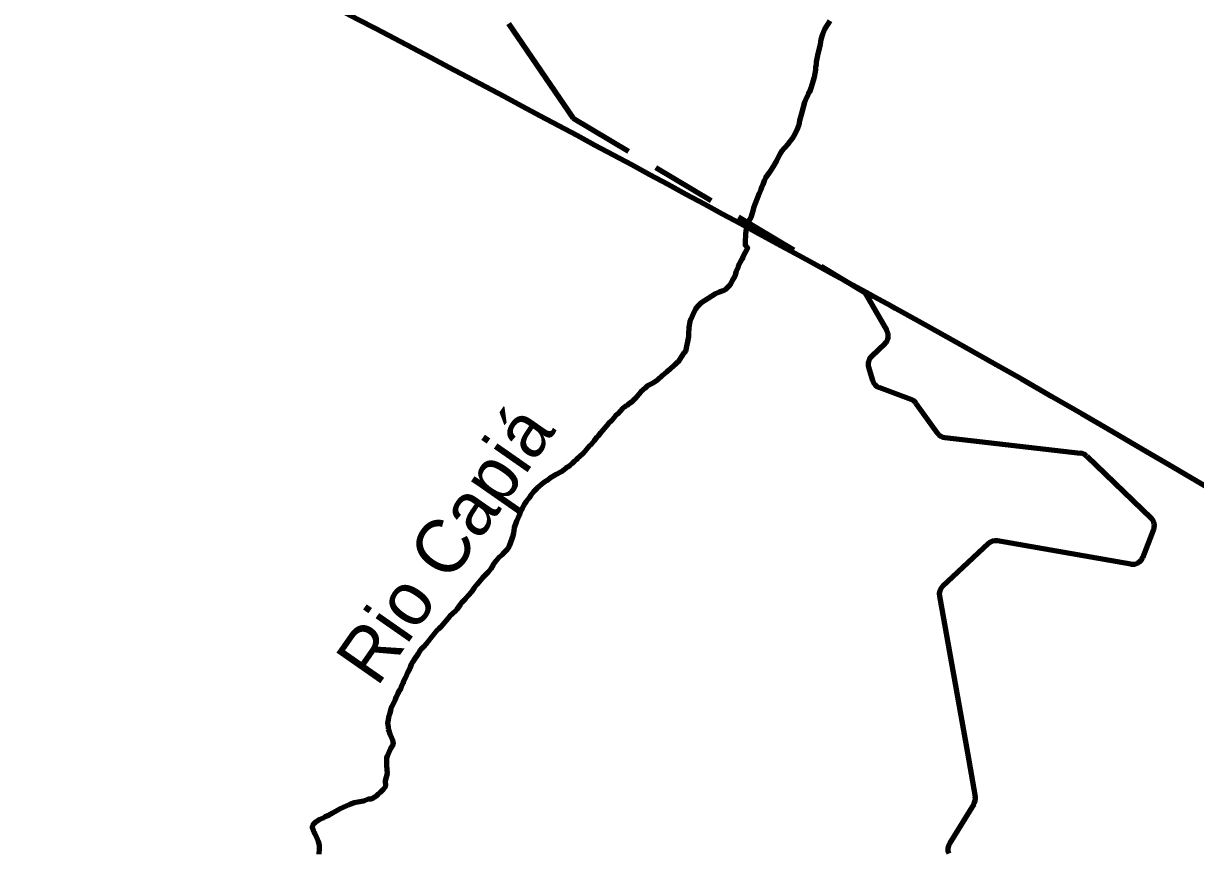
# Model space of a CAD drawing. Extents: x -1643653 to 4543381, y 1624270 to 13878484.
# Drawn here: x 644975 to 655931, y 8959987 to 8967746 of the extents above; entities that cross this region are included whole.
import ezdxf
from ezdxf.enums import TextEntityAlignment as Align

# ---------------------------------------------------------------- set-up
doc = ezdxf.new("R2010")
doc.units = 0
doc.header["$LTSCALE"] = 200
doc.linetypes.add('MEDIUM_DASHED', pattern=[4.5, 3, -1.5])
for name, color, linetype, lineweight in [('24', 7, 'Continuous', 25), ('60', 7, 'Continuous', 13), ('61', 7, 'Continuous', 90), ('9', 7, 'Continuous', 90)]:
    doc.layers.add(name, color=color, linetype=linetype, lineweight=lineweight)
doc.layers.add('49', color=7, linetype='Continuous')

msp = doc.modelspace()

# ---------------------------------------------------------------- linework, layer by layer
at = {"layer": '24', "lineweight": 53}
for points in [[(652512.8, 8967770.6), (652464.1, 8967693.3), (652444.9, 8967645.2), (652429.5, 8967596.4), (652427.1, 8967572.9), (652423, 8967550.1), (652401.8, 8967461), (652386.5, 8967384.3), (652386.5, 8967384.3), (652384.2, 8967360.8), (652378.1, 8967337.2), (652377.6, 8967311.9), (652365.4, 8967244.7), (652334.5, 8967142.4), (652334.2, 8967141.5)], [(652334.2, 8967141.5), (652324.2, 8967104.9), (652322.5, 8967102.9), (652317.1, 8967102.6), (652315.6, 8967101.2), (652313.2, 8967092.4), (652305.8, 8967079.3), (652284.1, 8967031.6), (652276.2, 8967009.5), (652248.5, 8966903.2), (652229.6, 8966839.8), (652226.8, 8966816.7), (652221.7, 8966796.1), (652207.8, 8966753.2), (652174.8, 8966688.9), (652160.4, 8966666.8), (652125.1, 8966623.9), (652084.5, 8966580), (652063.4, 8966553.7), (652047.7, 8966528.9), (652014.7, 8966461.6), (651981.7, 8966407.3), (651960.2, 8966375.4), (651944.1, 8966347.6), (651912.1, 8966302.5), (651898.2, 8966276.2), (651897.4, 8966264.9), (651885.1, 8966236.2), (651874.7, 8966216.8), (651867.7, 8966193.9), (651851, 8966156.5), (651798.1, 8966019.3), (651792.6, 8965994.6), (651772.9, 8965932.8), (651759.8, 8965907.9), (651741.4, 8965863.8), (651729.4, 8965826.5), (651723.3, 8965779.3), (651720.3, 8965699.1), (651722.8, 8965675), (651743.5, 8965648.6), (651743.4, 8965644.6), (651698.9, 8965564), (651693.6, 8965544.1), (651688.2, 8965540.4), (651686.5, 8965534.9), (651674.3, 8965514.2), (651664.3, 8965494.4), (651655.9, 8965471.5), (651645.4, 8965450), (651637.1, 8965429.3), (651623.4, 8965385), (651601.4, 8965342.9), (651591.7, 8965321.5), (651577.2, 8965299.5), (651559.6, 8965280.8), (651533.4, 8965257.4), (651515.3, 8965247.1), (651499.6, 8965244.2), (651496.3, 8965241.1), (651479.6, 8965235.3), (651466.6, 8965226.9), (651443.2, 8965217.1), (651307.6, 8965130.1), (651287.6, 8965112.6), (651272.7, 8965096.7), (651258.7, 8965075.1), (651231.1, 8965023.9), (651213.3, 8964982.5), (651203.9, 8964956.5), (651195.2, 8964907.3), (651191.2, 8964841.6), (651191, 8964817.2), (651164.9, 8964678.6), (651157.3, 8964676.2), (651155.4, 8964668.4), (651148.9, 8964664.2), (651138.2, 8964651.3), (651124.9, 8964632.4), (651105.4, 8964599.6), (651094.6, 8964583.9), (651089.5, 8964580.2), (651065.3, 8964555.2), (651012.9, 8964509), (650998.5, 8964498.8), (650986.4, 8964486.1), (650949.3, 8964456), (650900.6, 8964412.3), (650874.5, 8964393.6), (650844.8, 8964377.2), (650826.4, 8964368.8), (650809.3, 8964357.4), (650785.7, 8964337.7), (650747.8, 8964302.8), (650693.7, 8964240.3), (650662, 8964208.7), (650662, 8964208.7), (650632.1, 8964188.2), (650618, 8964175.7), (650604.2, 8964169.9), (650589.6, 8964160.3)], [(650589.6, 8964160.3), (650574.3, 8964146.5), (650530.2, 8964098.3), (650509, 8964077.9), (650473.5, 8964033), (650442.6, 8964005.1), (650368.1, 8963919.8), (650346, 8963888.5), (650332.8, 8963874.9), (650310.5, 8963845.9), (650278.5, 8963808.1), (650264.2, 8963793.4), (650207.7, 8963725.5), (650176.4, 8963697.3), (650153.9, 8963678.9), (650140.4, 8963665.7), (650124.7, 8963653.2), (650103.3, 8963631.9), (650086.5, 8963618), (650072.4, 8963608.2), (650060.6, 8963597.7), (650046.6, 8963590.1), (650000.4, 8963555.6), (649955.2, 8963530.6), (649939, 8963520), (649922.4, 8963511.9), (649893.1, 8963492), (649865.1, 8963469.6), (649835.2, 8963451.3), (649777.6, 8963401.4), (649742.6, 8963367.3), (649718.9, 8963335.7), (649704, 8963312.6), (649674.6, 8963276.8), (649661.2, 8963257.8), (649648.9, 8963237.2), (649640.8, 8963219.3), (649630.7, 8963202.8), (649615, 8963169.3), (649608.8, 8963150.8), (649584.8, 8963092.3), (649563.2, 8963031.5), (649555.5, 8962980.1), (649545.2, 8962946.6), (649541.4, 8962928), (649515.6, 8962859.5), (649507.1, 8962843.2), (649499.9, 8962833.4), (649481.2, 8962814.6), (649475.3, 8962806.6), (649456.2, 8962788.3), (649449.4, 8962778.8), (649420.2, 8962753.5), (649395, 8962724.1), (649367.2, 8962685.5), (649343.5, 8962648.1), (649319.4, 8962615.6), (649289.5, 8962584.5), (649264.9, 8962562.7), (649217.7, 8962504.2), (649187.2, 8962469.5), (649162, 8962433.2), (649131.5, 8962399.3), (649105.7, 8962365.4), (649075.9, 8962335.3), (649056.5, 8962311.9), (649027.9, 8962268.9), (649013.5, 8962252.7), (648961.3, 8962205.6), (648876.1, 8962105.7), (648858.3, 8962087.9), (648839.2, 8962071.7), (648801.6, 8962026.5), (648742.1, 8961950.5), (648715.9, 8961919), (648698.4, 8961903), (648678.4, 8961875.1), (648665.1, 8961852.7), (648623.9, 8961794), (648612.1, 8961775.1), (648600.3, 8961752.7), (648585.9, 8961717.7), (648566.1, 8961679.4), (648547.4, 8961632), (648528.6, 8961598.4), (648520.4, 8961575.2), (648506.1, 8961547), (648501.5, 8961529.9), (648482.2, 8961497.1), (648474.8, 8961478.5), (648456.4, 8961445.7), (648449.2, 8961427.1), (648419.2, 8961360.9), (648410.6, 8961337.9), (648398, 8961290.7), (648391.5, 8961272.8), (648380.9, 8961222.2), (648380.9, 8961222.2), (648379.8, 8961206.8), (648384.7, 8961171.6), (648385.1, 8961152.9)], [(648385.1, 8961152.9), (648390, 8961133.3), (648400.4, 8961103), (648415.7, 8961067.9), (648425.4, 8961050), (648432.1, 8961011), (648401.9, 8960963.6), (648376.2, 8960898.2), (648370.1, 8960878.6), (648367.8, 8960859.9), (648367.9, 8960810.1), (648376.5, 8960734.5), (648357.4, 8960665.8), (648358.8, 8960619.8), (648351.9, 8960604.5), (648338.8, 8960585.2), (648311.2, 8960556.4), (648291.8, 8960541.2), (648269.8, 8960521), (648236.7, 8960501.1), (648220, 8960496.4), (648202.2, 8960494.8), (648170.1, 8960481.9), (648153, 8960477.4), (648100.1, 8960468.4), (648066.6, 8960460), (648032.2, 8960447.3), (648014.3, 8960438.5), (647997.2, 8960433), (647928.7, 8960400.9), (647863.5, 8960365.3), (647826.2, 8960342.8), (647793.8, 8960329), (647778, 8960318.3), (647744.3, 8960305.3), (647701.1, 8960277.2), (647689.4, 8960265.4), (647679.9, 8960250.9), (647675, 8960238.2), (647674.2, 8960228.6), (647680.1, 8960220.4), (647683.5, 8960203.8), (647689.9, 8960186.8), (647698.1, 8960170.3), (647708.3, 8960153.8), (647730.9, 8960100.4), (647739.1, 8960063.9), (647740.2, 8960032), (647736.1, 8959980.6)]]:
    msp.add_lwpolyline(points, dxfattribs=at)
at = {"layer": '60', "lineweight": 25}
msp.add_spline([(814781, 9009175.5), (814787.2, 9009173.4), (814796.9, 9009173.4), (814799.4, 9009172.4), (814805.1, 9009174.5), (814805.6, 9009176.5), (814811.7, 9009179.5), (814811.7, 9009179.5), (814801.5, 9009181), (814790.7, 9009181.5), (814784.1, 9009183.1), (814777.4, 9009185.1), (814778.4, 9009175.5)], degree=3, dxfattribs=at)
at = {"layer": '61'}
for p, q in [((649509.6, 8967745.8), (650115.3, 8966860.5)), ((649509.6, 8967745.8), (650115.3, 8966860.5)), ((652840.4, 8965232.3), (653045.4, 8964874.9)), ((652840.4, 8965232.3), (653045.4, 8964874.9)), ((653027.7, 8964752.8), (652902.3, 8964633.2)), ((653027.7, 8964752.8), (652902.3, 8964633.2)), ((652875.7, 8964531.9), (652913.2, 8964408)), ((652875.7, 8964531.9), (652913.2, 8964408)), ((652973.9, 8964343.3), (653271.8, 8964231.9)), ((652973.9, 8964343.3), (653271.8, 8964231.9)), ((653318.2, 8964196.3), (653518.6, 8963915.7)), ((653318.2, 8964196.3), (653518.6, 8963915.7)), ((653588.5, 8963874.4), (654856.8, 8963728.3)), ((653588.5, 8963874.4), (654856.8, 8963728.3)), ((654914.8, 8963700.9), (655515.8, 8963120.6)), ((654914.8, 8963700.9), (655515.8, 8963120.6)), ((655539.3, 8963012), (655437.9, 8962755.1)), ((655539.3, 8963012), (655437.9, 8962755.1)), ((653994.8, 8962884.3), (653566.6, 8962484.3)), ((653994.8, 8962884.3), (653566.6, 8962484.3)), ((655327.8, 8962693.3), (654080.2, 8962909.8)), ((655327.8, 8962693.3), (654080.2, 8962909.8)), ((653536.5, 8962393.6), (653798.6, 8960927.7)), ((653536.5, 8962393.6), (653798.6, 8960927.7)), ((653798.6, 8960927.7), (653871.8, 8960518.5)), ((653798.6, 8960927.7), (653871.8, 8960518.5)), ((653858.5, 8960448.4), (653630.8, 8960079.9)), ((653858.5, 8960448.4), (653630.8, 8960079.9))]:
    msp.add_line(p, q, dxfattribs=at)
at = {"layer": '61', "linetype": 'MEDIUM_DASHED'}
msp.add_line((650115.3, 8966860.5), (652840.4, 8965232.3), dxfattribs=at)
at = {"layer": '61'}
for centre, start, end in [((652958.6, 8964825.2), 313.66068, 29.83387), ((652958.6, 8964825.2), 313.66068, 29.83387), ((652971.4, 8964560.9), 133.66068, 196.8508), ((652971.4, 8964560.9), 133.66068, 196.8508), ((653008.9, 8964437), 196.8508, 249.49381), ((653008.9, 8964437), 196.8508, 249.49381), ((653236.8, 8964138.2), 35.52387, 69.49381), ((653236.8, 8964138.2), 35.52387, 69.49381), ((653599.9, 8963973.8), 215.52387, 263.42855), ((653599.9, 8963973.8), 215.52387, 263.42855), ((654845.3, 8963629), 46.0051, 83.42855), ((654845.3, 8963629), 46.0051, 83.42855), ((655446.3, 8963048.7), 338.44806, 46.0051), ((655446.3, 8963048.7), 338.44806, 46.0051), ((654063.1, 8962811.2), 80.1575, 133.0519), ((654063.1, 8962811.2), 80.1575, 133.0519), ((655344.9, 8962791.8), 260.1575, 338.44806), ((655344.9, 8962791.8), 260.1575, 338.44806), ((653634.9, 8962411.2), 133.05191, 190.14037), ((653634.9, 8962411.2), 133.05191, 190.14037), ((653773.4, 8960500.9), 328.29455, 10.14037), ((653773.4, 8960500.9), 328.29455, 10.14037), ((653715.9, 8960027.4), 148.29455, 203.80337), ((653715.9, 8960027.4), 148.29455, 203.80337)]:
    msp.add_arc(centre, 100, start, end, dxfattribs=at)
at = {"layer": '9'}
for points in [[(652512.8, 8967770.6), (652464.1, 8967693.3), (652444.9, 8967645.2), (652429.5, 8967596.4), (652427.1, 8967572.9), (652423, 8967550.1), (652401.8, 8967461), (652386.5, 8967384.3), (652386.5, 8967384.3), (652384.2, 8967360.8), (652378.1, 8967337.2), (652377.6, 8967311.9), (652365.4, 8967244.7), (652334.5, 8967142.4), (652334.2, 8967141.5)], [(652334.2, 8967141.5), (652324.2, 8967104.9), (652322.5, 8967102.9), (652317.1, 8967102.6), (652315.6, 8967101.2), (652313.2, 8967092.4), (652305.8, 8967079.3), (652284.1, 8967031.6), (652276.2, 8967009.5), (652248.5, 8966903.2), (652229.6, 8966839.8), (652226.8, 8966816.7), (652221.7, 8966796.1), (652207.8, 8966753.2), (652174.8, 8966688.9), (652160.4, 8966666.8), (652125.1, 8966623.9), (652084.5, 8966580), (652063.4, 8966553.7), (652047.7, 8966528.9), (652014.7, 8966461.6), (651981.7, 8966407.3), (651960.2, 8966375.4), (651944.1, 8966347.6), (651912.1, 8966302.5), (651898.2, 8966276.2), (651897.4, 8966264.9), (651885.1, 8966236.2), (651874.7, 8966216.8), (651867.7, 8966193.9), (651851, 8966156.5), (651798.1, 8966019.3), (651792.6, 8965994.6), (651772.9, 8965932.8), (651759.8, 8965907.9), (651741.4, 8965863.8), (651729.4, 8965826.5), (651723.3, 8965779.3), (651720.3, 8965699.1), (651722.8, 8965675), (651743.5, 8965648.6), (651743.4, 8965644.6), (651698.9, 8965564), (651693.6, 8965544.1), (651688.2, 8965540.4), (651686.5, 8965534.9), (651674.3, 8965514.2), (651664.3, 8965494.4), (651655.9, 8965471.5), (651645.4, 8965450), (651637.1, 8965429.3), (651623.4, 8965385), (651601.4, 8965342.9), (651591.7, 8965321.5), (651577.2, 8965299.5), (651559.6, 8965280.8), (651533.4, 8965257.4), (651515.3, 8965247.1), (651499.6, 8965244.2), (651496.3, 8965241.1), (651479.6, 8965235.3), (651466.6, 8965226.9), (651443.2, 8965217.1), (651307.6, 8965130.1), (651287.6, 8965112.6), (651272.7, 8965096.7), (651258.7, 8965075.1), (651231.1, 8965023.9), (651213.3, 8964982.5), (651203.9, 8964956.5), (651195.2, 8964907.3), (651191.2, 8964841.6), (651191, 8964817.2), (651164.9, 8964678.6), (651157.3, 8964676.2), (651155.4, 8964668.4), (651148.9, 8964664.2), (651138.2, 8964651.3), (651124.9, 8964632.4), (651105.4, 8964599.6), (651094.6, 8964583.9), (651089.5, 8964580.2), (651065.3, 8964555.2), (651012.9, 8964509), (650998.5, 8964498.8), (650986.4, 8964486.1), (650949.3, 8964456), (650900.6, 8964412.3), (650874.5, 8964393.6), (650844.8, 8964377.2), (650826.4, 8964368.8), (650809.3, 8964357.4), (650785.7, 8964337.7), (650747.8, 8964302.8), (650693.7, 8964240.3), (650662, 8964208.7), (650662, 8964208.7), (650632.1, 8964188.2), (650618, 8964175.7), (650604.2, 8964169.9), (650589.6, 8964160.3)], [(650589.6, 8964160.3), (650574.3, 8964146.5), (650530.2, 8964098.3), (650509, 8964077.9), (650473.5, 8964033), (650442.6, 8964005.1), (650368.1, 8963919.8), (650346, 8963888.5), (650332.8, 8963874.9), (650310.5, 8963845.9), (650278.5, 8963808.1), (650264.2, 8963793.4), (650207.7, 8963725.5), (650176.4, 8963697.3), (650153.9, 8963678.9), (650140.4, 8963665.7), (650124.7, 8963653.2), (650103.3, 8963631.9), (650086.5, 8963618), (650072.4, 8963608.2), (650060.6, 8963597.7), (650046.6, 8963590.1), (650000.4, 8963555.6), (649955.2, 8963530.6), (649939, 8963520), (649922.4, 8963511.9), (649893.1, 8963492), (649865.1, 8963469.6), (649835.2, 8963451.3), (649777.6, 8963401.4), (649742.6, 8963367.3), (649718.9, 8963335.7), (649704, 8963312.6), (649674.6, 8963276.8), (649661.2, 8963257.8), (649648.9, 8963237.2), (649640.8, 8963219.3), (649630.7, 8963202.8), (649615, 8963169.3), (649608.8, 8963150.8), (649584.8, 8963092.3), (649563.2, 8963031.5), (649555.5, 8962980.1), (649545.2, 8962946.6), (649541.4, 8962928), (649515.6, 8962859.5), (649507.1, 8962843.2), (649499.9, 8962833.4), (649481.2, 8962814.6), (649475.3, 8962806.6), (649456.2, 8962788.3), (649449.4, 8962778.8), (649420.2, 8962753.5), (649395, 8962724.1), (649367.2, 8962685.5), (649343.5, 8962648.1), (649319.4, 8962615.6), (649289.5, 8962584.5), (649264.9, 8962562.7), (649217.7, 8962504.2), (649187.2, 8962469.5), (649162, 8962433.2), (649131.5, 8962399.3), (649105.7, 8962365.4), (649075.9, 8962335.3), (649056.5, 8962311.9), (649027.9, 8962268.9), (649013.5, 8962252.7), (648961.3, 8962205.6), (648876.1, 8962105.7), (648858.3, 8962087.9), (648839.2, 8962071.7), (648801.6, 8962026.5), (648742.1, 8961950.5), (648715.9, 8961919), (648698.4, 8961903), (648678.4, 8961875.1), (648665.1, 8961852.7), (648623.9, 8961794), (648612.1, 8961775.1), (648600.3, 8961752.7), (648585.9, 8961717.7), (648566.1, 8961679.4), (648547.4, 8961632), (648528.6, 8961598.4), (648520.4, 8961575.2), (648506.1, 8961547), (648501.5, 8961529.9), (648482.2, 8961497.1), (648474.8, 8961478.5), (648456.4, 8961445.7), (648449.2, 8961427.1), (648419.2, 8961360.9), (648410.6, 8961337.9), (648398, 8961290.7), (648391.5, 8961272.8), (648380.9, 8961222.2), (648380.9, 8961222.2), (648379.8, 8961206.8), (648384.7, 8961171.6), (648385.1, 8961152.9)], [(648385.1, 8961152.9), (648390, 8961133.3), (648400.4, 8961103), (648415.7, 8961067.9), (648425.4, 8961050), (648432.1, 8961011), (648401.9, 8960963.6), (648376.2, 8960898.2), (648370.1, 8960878.6), (648367.8, 8960859.9), (648367.9, 8960810.1), (648376.5, 8960734.5), (648357.4, 8960665.8), (648358.8, 8960619.8), (648351.9, 8960604.5), (648338.8, 8960585.2), (648311.2, 8960556.4), (648291.8, 8960541.2), (648269.8, 8960521), (648236.7, 8960501.1), (648220, 8960496.4), (648202.2, 8960494.8), (648170.1, 8960481.9), (648153, 8960477.4), (648100.1, 8960468.4), (648066.6, 8960460), (648032.2, 8960447.3), (648014.3, 8960438.5), (647997.2, 8960433), (647928.7, 8960400.9), (647863.5, 8960365.3), (647826.2, 8960342.8), (647793.8, 8960329), (647778, 8960318.3), (647744.3, 8960305.3), (647701.1, 8960277.2), (647689.4, 8960265.4), (647679.9, 8960250.9), (647675, 8960238.2), (647674.2, 8960228.6), (647680.1, 8960220.4), (647683.5, 8960203.8), (647689.9, 8960186.8), (647698.1, 8960170.3), (647708.3, 8960153.8), (647730.9, 8960100.4), (647739.1, 8960063.9), (647740.2, 8960032), (647736.1, 8959980.6)]]:
    msp.add_lwpolyline(points, dxfattribs=at)
msp.add_spline([(637260.6, 8972975.8), (641524.5, 8971056.2), (652526.1, 8965412.7), (653164.3, 8965062.8), (670790.5, 8953770.1), (686194, 8943929.9), (696283.3, 8937647.1)], degree=3, dxfattribs=at)

# ---------------------------------------------------------------- texts
at = {"layer": '49'}
msp.add_text('Rio Capiá', height=500, rotation=55.114, dxfattribs=at).set_placement((649119.7, 8962738.4), align=Align.CENTER)

doc.saveas('drawing.dxf')
